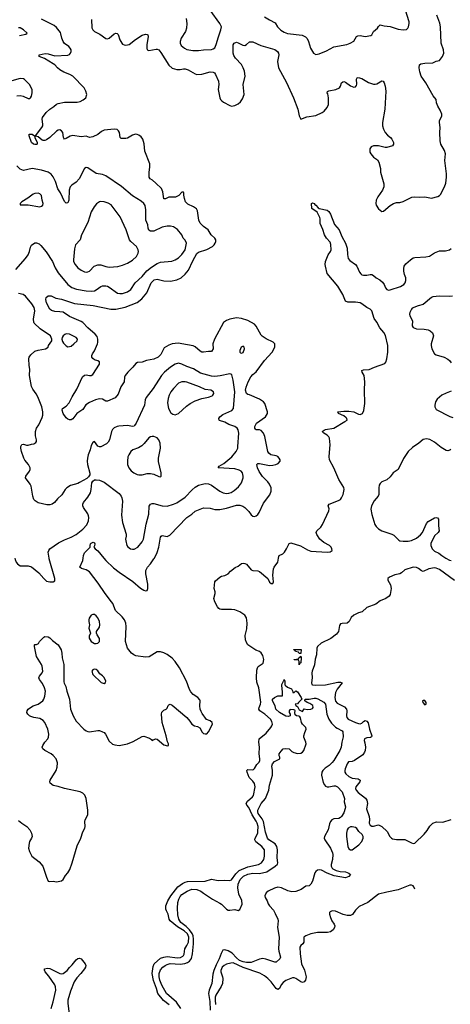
# Model space of a CAD drawing. Header units: inches. Extents: x 1771504 to 1971212, y 471788 to 643615.
# Tile 575 of 587: x 1931485 to 1936700, y 554599 to 566515. Entities that reach past the tile are written whole.
import ezdxf

# ---------------------------------------------------------------- set-up
doc = ezdxf.new("R2010")
doc.units = ezdxf.units.IN
doc.header["$MEASUREMENT"] = 0
doc.layers.add('B9535', color=7, linetype='Continuous')
doc.layers.add('B9536', color=7, linetype='Continuous')

msp = doc.modelspace()

# ---------------------------------------------------------------- linework, layer by layer
at = {"layer": 'B9535', "color": 5}
for points, elevation in [([(1931425, 560000), (1931430, 559982), (1931444, 559950), (1931459, 559930), (1931490, 559907), (1931587, 559907), (1931630, 559894), (1931719, 559819), (1931776, 559750), (1931810, 559721), (1931850, 559711), (1931889, 559711), (1931910, 559722), (1931913, 559750), (1931842, 559990), (1931841, 560000)], 340), ([(1931470, 556824), (1931510, 556790), (1931573, 556750), (1931610, 556710), (1931630, 556670), (1931636, 556630), (1931630, 556610), (1931606, 556570), (1931600, 556550), (1931594, 556490), (1931604, 556450), (1931631, 556390), (1931722, 556322), (1931767, 556270), (1931810, 556138), (1931830, 556091), (1931850, 556086), (1931890, 556091), (1931930, 556081), (1931990, 556095), (1932010, 556111), (1932041, 556159), (1932070, 556191), (1932091, 556229), (1932121, 556310), (1932182, 556518), (1932225, 556610), (1932252, 556688), (1932273, 556730), (1932279, 556750), (1932276, 556810), (1932279, 556830), (1932310, 556890), (1932312, 556950), (1932289, 557090), (1932273, 557130), (1932250, 557155), (1932218, 557170), (1932029, 557210), (1931950, 557236), (1931890, 557248), (1931856, 557276), (1931849, 557290), (1931856, 557310), (1931929, 557430), (1931939, 557470), (1931943, 557523), (1931926, 557570), (1931892, 557610), (1931865, 557630), (1931789, 557670), (1931764, 557690), (1931758, 557710), (1931767, 557730), (1931792, 557770), (1931825, 557810), (1931834, 557830), (1931838, 557870), (1931826, 557930), (1931790, 558010), (1931770, 558032), (1931730, 558056), (1931655, 558070), (1931621, 558081), (1931605, 558090), (1931584, 558110), (1931573, 558130), (1931575, 558150), (1931590, 558170), (1931615, 558190), (1931650, 558212), (1931710, 558233), (1931764, 558270), (1931778, 558290), (1931792, 558330), (1931797, 558390), (1931787, 558430), (1931763, 558483), (1931724, 558530), (1931718, 558550), (1931727, 558570), (1931758, 558610), (1931765, 558630), (1931759, 558690), (1931751, 558711), (1931689, 558810), (1931666, 558930), (1931666, 558950), (1931670, 558954), (1931690, 558954), (1931715, 558965), (1931726, 558990), (1931776, 559044), (1931789, 559051), (1931830, 559046), (1931850, 559033), (1931882, 559002), (1931950, 558948), (1931986, 558890), (1931997, 558850), (1931998, 558790), (1932019, 558710), (1932022, 558502), (1932025, 558485), (1932046, 558446), (1932057, 558390), (1932089, 558290), (1932102, 558170), (1932133, 558090), (1932170, 558024), (1932263, 557930), (1932290, 557909), (1932310, 557899), (1932330, 557897), (1932430, 557913), (1932450, 557912), (1932490, 557898), (1932510, 557887), (1932526, 557870), (1932570, 557785), (1932610, 557748), (1932638, 557738), (1932690, 557733), (1932790, 557750), (1932859, 557781), (1932970, 557841), (1932990, 557843), (1933059, 557819), (1933083, 557803), (1933090, 557791), (1933129, 557811), (1933150, 557806), (1933230, 557741), (1933275, 557725), (1933288, 557732), (1933289, 557750), (1933276, 557776), (1933261, 557850), (1933210, 558010), (1933204, 558110), (1933207, 558133), (1933216, 558144), (1933230, 558158), (1933258, 558170), (1933270, 558182), (1933283, 558217), (1933290, 558225), (1933309, 558231), (1933330, 558219), (1933508, 558068), (1933547, 558027), (1933571, 557991), (1933602, 557970), (1933640, 557960), (1933666, 557946), (1933694, 557894), (1933710, 557878), (1933730, 557871), (1933750, 557871), (1933770, 557898), (1933822, 557990), (1933815, 558010), (1933790, 558029), (1933747, 558047), (1933697, 558117), (1933682, 558142), (1933672, 558172), (1933668, 558210), (1933671, 558270), (1933665, 558285), (1933641, 558310), (1933587, 558347), (1933559, 558379), (1933542, 558410), (1933505, 558510), (1933419, 558670), (1933370, 558746), (1933330, 558787), (1933271, 558831), (1933230, 558854), (1933190, 558866), (1933150, 558865), (1933054, 558806), (1933010, 558798), (1932890, 558818), (1932867, 558827), (1932839, 558850), (1932791, 558910), (1932767, 558990), (1932774, 559170), (1932770, 559210), (1932756, 559250), (1932725, 559290), (1932645, 559365), (1932612, 559450), (1932599, 559470), (1932519, 559570), (1932434, 559694), (1932332, 559832), (1932290, 559857), (1932232, 559872), (1932213, 559890), (1932251, 559969), (1932255, 560000)], 320), ([(1932503, 560000), (1932529, 559969), (1932623, 559883), (1932690, 559830), (1932856, 559716), (1932950, 559633), (1932990, 559611), (1933010, 559604), (1933030, 559606), (1933037, 559630), (1933036, 559684), (1933011, 559810), (1933013, 559850), (1933034, 559890), (1933070, 559930), (1933111, 559989), (1933116, 560000)], 320), ([(1933294, 554594), (1933225, 554645), (1933160, 554730), (1933144, 554790), (1933106, 554886), (1933090, 554970), (1933103, 555057), (1933112, 555088), (1933190, 555156), (1933229, 555171), (1933270, 555178), (1933397, 555163), (1933434, 555166), (1933460, 555180), (1933471, 555189), (1933476, 555204), (1933486, 555270), (1933510, 555310), (1933528, 555352), (1933534, 555410), (1933516, 555450), (1933479, 555490), (1933398, 555538), (1933307, 555610), (1933295, 555630), (1933285, 555690), (1933262, 555730), (1933255, 555750), (1933256, 555790), (1933278, 555850), (1933317, 555910), (1933401, 556019), (1933458, 556062), (1933490, 556078), (1933516, 556084), (1933730, 556090), (1933810, 556113), (1933890, 556097), (1933970, 556102), (1934030, 556098), (1934050, 556107), (1934101, 556179), (1934143, 556217), (1934250, 556261), (1934376, 556290), (1934413, 556310), (1934441, 556350), (1934450, 556390), (1934450, 556470), (1934416, 556510), (1934344, 556564), (1934332, 556590), (1934336, 556610), (1934368, 556670), (1934371, 556689), (1934372, 556750), (1934362, 556790), (1934350, 556816), (1934301, 556890), (1934259, 556979), (1934235, 557010), (1934229, 557030), (1934244, 557056), (1934305, 557110), (1934315, 557125), (1934336, 557230), (1934330, 557272), (1934310, 557301), (1934283, 557323), (1934265, 557345), (1934238, 557410), (1934235, 557430), (1934250, 557440), (1934310, 557438), (1934318, 557442), (1934330, 557451), (1934359, 557501), (1934385, 557530), (1934394, 557550), (1934395, 557570), (1934384, 557630), (1934390, 557710), (1934381, 557770), (1934386, 557810), (1934470, 557882), (1934528, 557950), (1934540, 557970), (1934545, 557990), (1934540, 558020), (1934521, 558050), (1934455, 558110), (1934395, 558150), (1934381, 558170), (1934385, 558190), (1934403, 558230), (1934404, 558256), (1934380, 558430), (1934356, 558496), (1934353, 558550), (1934358, 558642), (1934364, 558670), (1934373, 558687), (1934432, 558728), (1934442, 558770), (1934430, 558820), (1934410, 558853), (1934390, 558867), (1934345, 558885), (1934260, 558940), (1934247, 558950), (1934230, 558977), (1934220, 559010), (1934217, 559063), (1934237, 559143), (1934240, 559210), (1934230, 559277), (1934210, 559310), (1934150, 559348), (1934090, 559373), (1934050, 559377), (1933930, 559376), (1933910, 559381), (1933896, 559390), (1933880, 559410), (1933848, 559470), (1933837, 559510), (1933854, 559570), (1933854, 559590), (1933839, 559630), (1933849, 559710), (1933856, 559724), (1933910, 559770), (1933930, 559780), (1933970, 559790), (1934009, 559810), (1934039, 559841), (1934095, 559885), (1934130, 559901), (1934170, 559935), (1934190, 559939), (1934210, 559935), (1934230, 559925), (1934290, 559856), (1934310, 559848), (1934370, 559846), (1934390, 559836), (1934492, 559752), (1934510, 559708), (1934530, 559693), (1934550, 559691), (1934559, 559710), (1934551, 559791), (1934560, 559870), (1934568, 559890), (1934611, 559950), (1934620, 560000)], 280), ([(1936646, 560000), (1936690, 559974), (1936710, 559969)], 280), ([(1936750, 559726), (1936570, 559859), (1936530, 559877), (1936510, 559881), (1936441, 559870), (1936370, 559837), (1936350, 559843), (1936313, 559873), (1936290, 559886), (1936250, 559888), (1936150, 559857), (1936110, 559821), (1936090, 559810), (1936030, 559796), (1935962, 559770), (1935944, 559750), (1935945, 559730), (1935977, 559677), (1935985, 559630), (1935970, 559558), (1935960, 559540), (1935921, 559510), (1935850, 559481), (1935799, 559441), (1935690, 559401), (1935631, 559349), (1935590, 559337), (1935531, 559309), (1935500, 559280), (1935475, 559230), (1935450, 559210), (1935390, 559207), (1935370, 559202), (1935357, 559183), (1935344, 559110), (1935320, 559080), (1935253, 559027), (1935134, 558970), (1935093, 558930), (1935082, 558910), (1935080, 558830), (1935063, 558777), (1935054, 558706), (1935026, 558630), (1935023, 558610), (1935029, 558550), (1935018, 558490), (1935025, 558470), (1935030, 558467), (1935062, 558462), (1935190, 558466), (1935336, 558496), (1935370, 558497), (1935390, 558490), (1935328, 558412), (1935310, 558374), (1935301, 558310), (1935310, 558269), (1935330, 558245), (1935417, 558197), (1935443, 558170), (1935447, 558150), (1935442, 558090), (1935446, 558070), (1935461, 558050), (1935550, 558008), (1935590, 557997), (1935610, 557995), (1935630, 558001), (1935650, 558022), (1935670, 558034), (1935690, 558027), (1935705, 558005), (1935721, 557930), (1935750, 557850), (1935744, 557836), (1935733, 557827), (1935690, 557822), (1935661, 557810), (1935657, 557790), (1935666, 557765), (1935674, 557710), (1935670, 557670), (1935662, 557650), (1935640, 557620), (1935541, 557550), (1935510, 557538), (1935468, 557532), (1935450, 557509), (1935426, 557450), (1935422, 557430), (1935423, 557410), (1935433, 557390), (1935470, 557354), (1935510, 557337), (1935586, 557326), (1935610, 557310), (1935606, 557290), (1935557, 557230), (1935551, 557210), (1935558, 557190), (1935583, 557163), (1935672, 557092), (1935688, 557068), (1935696, 557030), (1935686, 556966), (1935718, 556870), (1935723, 556837), (1935719, 556790), (1935730, 556765), (1935750, 556756), (1935770, 556755), (1935830, 556771), (1935870, 556750), (1935937, 556690), (1935968, 556628), (1935988, 556608), (1936001, 556601), (1936050, 556595), (1936150, 556594), (1936230, 556554), (1936250, 556547), (1936270, 556550), (1936383, 556657), (1936419, 556701), (1936450, 556753), (1936470, 556776), (1936489, 556790), (1936534, 556806), (1936610, 556802), (1936710, 556835)], 280), ([(1933438, 554550), (1933383, 554623), (1933263, 554730), (1933207, 554830), (1933183, 554890), (1933173, 554930), (1933174, 554970), (1933190, 555018), (1933217, 555050), (1933248, 555070), (1933270, 555081), (1933309, 555091), (1933430, 555085), (1933486, 555094), (1933516, 555104), (1933540, 555120), (1933566, 555154), (1933577, 555210), (1933590, 555330), (1933591, 555389), (1933586, 555426), (1933575, 555455), (1933540, 555500), (1933500, 555540), (1933437, 555590), (1933414, 555630), (1933401, 555681), (1933396, 555764), (1933402, 555830), (1933412, 555870), (1933430, 555902), (1933450, 555926), (1933515, 555970), (1933570, 555991), (1933630, 555988), (1933679, 555970), (1933710, 555944), (1933822, 555870), (1933910, 555822), (1933930, 555809), (1933990, 555750), (1934010, 555740), (1934030, 555737), (1934090, 555745), (1934130, 555735), (1934150, 555748), (1934178, 555810), (1934174, 555854), (1934138, 555930), (1934127, 556007), (1934133, 556053), (1934155, 556110), (1934197, 556150), (1934250, 556175), (1934310, 556186), (1934390, 556183), (1934477, 556203), (1934578, 556270), (1934606, 556294), (1934613, 556310), (1934603, 556370), (1934608, 556470), (1934600, 556510), (1934579, 556539), (1934503, 556590), (1934487, 556610), (1934462, 556682), (1934436, 556810), (1934422, 556842), (1934373, 556910), (1934368, 556930), (1934370, 556950), (1934410, 557030), (1934461, 557090), (1934501, 557190), (1934511, 557250), (1934546, 557370), (1934547, 557427), (1934539, 557479), (1934546, 557510), (1934570, 557539), (1934635, 557570), (1934635, 557590), (1934627, 557607), (1934629, 557629), (1934650, 557661), (1934675, 557690), (1934710, 557696), (1934750, 557690), (1934780, 557660), (1934805, 557645), (1934850, 557634), (1934890, 557639), (1934910, 557651), (1934925, 557670), (1934953, 557750), (1934950, 557770), (1934927, 557830), (1934927, 557850), (1934938, 557890), (1934956, 557930), (1934949, 557950), (1934908, 557990), (1934897, 558010), (1934886, 558066), (1934879, 558079), (1934866, 558086), (1934838, 558090), (1934822, 558102), (1934818, 558130), (1934823, 558150), (1934818, 558158), (1934804, 558164), (1934770, 558167), (1934757, 558163), (1934748, 558152), (1934748, 558132), (1934762, 558110), (1934761, 558090), (1934739, 558081), (1934710, 558086), (1934632, 558130), (1934589, 558170), (1934579, 558210), (1934548, 558270), (1934548, 558290), (1934569, 558311), (1934610, 558332), (1934666, 558334), (1934668, 558390), (1934662, 558410), (1934658, 558470), (1934678, 558510), (1934685, 558515), (1934690, 558531), (1934698, 558510), (1934696, 558470), (1934701, 558461), (1934730, 558435), (1934777, 558417), (1934794, 558386), (1934794, 558374), (1934810, 558372), (1934830, 558391), (1934850, 558381), (1934893, 558310), (1934903, 558290), (1934861, 558250), (1934850, 558234), (1934822, 558230), (1934830, 558214), (1934850, 558202), (1934870, 558161), (1934910, 558141), (1934930, 558174), (1934968, 558168), (1935010, 558169), (1935030, 558179), (1935039, 558190), (1935035, 558215), (1934998, 558238), (1934966, 558250), (1934939, 558270), (1934944, 558290), (1934990, 558293), (1935050, 558304), (1935070, 558303), (1935094, 558294), (1935170, 558255), (1935190, 558231), (1935205, 558110), (1935229, 558050), (1935261, 558001), (1935310, 557953), (1935330, 557939), (1935390, 557910), (1935397, 557897), (1935404, 557836), (1935387, 557773), (1935378, 557710), (1935364, 557670), (1935290, 557551), (1935270, 557527), (1935233, 557490), (1935183, 557457), (1935156, 557430), (1935145, 557410), (1935141, 557370), (1935162, 557282), (1935175, 557255), (1935190, 557240), (1935210, 557232), (1935230, 557231), (1935290, 557244), (1935310, 557244), (1935334, 557230), (1935389, 557170), (1935417, 557090), (1935415, 557050), (1935429, 556990), (1935428, 556970), (1935410, 556918), (1935381, 556870), (1935370, 556860), (1935350, 556848), (1935290, 556843), (1935267, 556833), (1935248, 556812), (1935236, 556784), (1935220, 556710), (1935176, 556630), (1935174, 556610), (1935180, 556590), (1935250, 556490), (1935272, 556432), (1935276, 556410), (1935275, 556350), (1935258, 556290), (1935259, 556270), (1935268, 556248), (1935278, 556238), (1935317, 556217), (1935366, 556206), (1935430, 556202), (1935470, 556188), (1935493, 556170), (1935470, 556144), (1935430, 556130), (1935294, 556154), (1935210, 556185), (1935141, 556221), (1935110, 556225), (1935090, 556221), (1935072, 556208), (1935059, 556190), (1935031, 556089), (1935010, 556052), (1934990, 556034), (1934950, 556027), (1934893, 555990), (1934830, 555965), (1934782, 555962), (1934731, 555971), (1934655, 556010), (1934610, 556016), (1934570, 556006), (1934495, 555970), (1934470, 555950), (1934454, 555910), (1934456, 555890), (1934484, 555850), (1934495, 555815), (1934510, 555790), (1934557, 555737), (1934579, 555699), (1934611, 555630), (1934615, 555610), (1934606, 555530), (1934627, 555410), (1934621, 555270), (1934623, 555243), (1934644, 555170), (1934635, 555150), (1934591, 555109), (1934573, 555107), (1934465, 555145), (1934430, 555152), (1934390, 555147), (1934290, 555104), (1934230, 555103), (1934190, 555112), (1934148, 555130), (1934110, 555162), (1934058, 555218), (1934010, 555247), (1933970, 555260), (1933947, 555253), (1933925, 555215), (1933902, 555150), (1933863, 555077), (1933837, 555010), (1933825, 554965), (1933814, 554850), (1933780, 554770), (1933772, 554730), (1933788, 554632), (1933791, 554530)], 260), ([(1936270, 555994), (1936260, 556020), (1936250, 556033), (1936230, 556042), (1936210, 556042), (1936070, 555984), (1935930, 555958), (1935830, 555930), (1935700, 555830), (1935597, 555783), (1935550, 555738), (1935514, 555686), (1935490, 555672), (1935450, 555673), (1935404, 555684), (1935310, 555726), (1935270, 555730), (1935243, 555717), (1935237, 555710), (1935236, 555690), (1935248, 555650), (1935266, 555610), (1935294, 555570), (1935302, 555550), (1935299, 555530), (1935280, 555500), (1935250, 555478), (1935214, 555466), (1935090, 555467), (1935010, 555450), (1934950, 555429), (1934927, 555410), (1934927, 555350), (1934915, 555330), (1934890, 555310), (1934878, 555290), (1934882, 555210), (1934898, 555090), (1934933, 555013), (1934953, 554933), (1934947, 554893), (1934930, 554870), (1934910, 554863), (1934890, 554869), (1934830, 554912), (1934810, 554919), (1934790, 554920), (1934710, 554886), (1934676, 554864), (1934650, 554836), (1934630, 554789), (1934610, 554779), (1934590, 554791), (1934530, 554870), (1934490, 554910), (1934450, 554944), (1934395, 554975), (1934190, 555044), (1934070, 555099), (1934042, 555098), (1933990, 555083), (1933961, 555070), (1933939, 555050), (1933921, 555010), (1933921, 554990), (1933943, 554930), (1933946, 554910), (1933941, 554850), (1933926, 554814), (1933859, 554710), (1933853, 554687), (1933852, 554648), (1933858, 554598)], 280), ([(1931865, 554550), (1931892, 554630), (1931925, 554770), (1931919, 554810), (1931910, 554833), (1931839, 554939), (1931795, 554990), (1931786, 555014), (1931788, 555030), (1931824, 555036), (1931850, 555033), (1931970, 554970), (1931990, 554968), (1932010, 554973), (1932030, 554983), (1932062, 555010), (1932090, 555045), (1932123, 555077), (1932170, 555137), (1932190, 555153), (1932210, 555157), (1932230, 555148), (1932247, 555130), (1932278, 555090), (1932285, 555070), (1932282, 555050), (1932270, 555030), (1932224, 554970), (1932179, 554921), (1932144, 554870), (1932102, 554758), (1932069, 554650), (1932069, 554611), (1932093, 554410)], 280)]:
    msp.add_lwpolyline(points, dxfattribs=dict(at, elevation=elevation))
for points, elevation in [([(1932370, 559318), (1932350, 559308), (1932327, 559273), (1932321, 559250), (1932321, 559230), (1932331, 559190), (1932323, 559150), (1932342, 559090), (1932325, 559055), (1932326, 559030), (1932350, 558988), (1932390, 558967), (1932410, 558966), (1932430, 558971), (1932453, 558990), (1932450, 559026), (1932422, 559070), (1932415, 559090), (1932415, 559110), (1932450, 559162), (1932458, 559190), (1932452, 559230), (1932430, 559274), (1932410, 559299), (1932390, 559315)], 340), ([(1934870, 558846), (1934862, 558862), (1934827, 558867), (1934822, 558882), (1934807, 558887), (1934807, 558893), (1934893, 558893), (1934890, 558846)], 260), ([(1934870, 558708), (1934868, 558748), (1934862, 558762), (1934850, 558766), (1934810, 558766), (1934808, 558772), (1934862, 558778), (1934866, 558790), (1934882, 558798), (1934890, 558814), (1934894, 558790), (1934891, 558730), (1934878, 558722)], 260), ([(1932386, 558654), (1932370, 558648), (1932361, 558630), (1932372, 558590), (1932474, 558494), (1932510, 558481), (1932525, 558495), (1932529, 558510), (1932510, 558553), (1932490, 558575), (1932457, 558597), (1932430, 558633), (1932410, 558649)], 340), ([(1936370, 558275), (1936365, 558270), (1936367, 558250), (1936390, 558225), (1936406, 558230), (1936408, 558250), (1936390, 558274)], 320), ([(1935510, 556748), (1935490, 556747), (1935464, 556730), (1935450, 556709), (1935441, 556670), (1935442, 556630), (1935460, 556510), (1935470, 556482), (1935490, 556469), (1935510, 556470), (1935593, 556530), (1935630, 556570), (1935644, 556610), (1935643, 556630), (1935633, 556653), (1935594, 556690), (1935567, 556727), (1935550, 556738)], 280)]:
    msp.add_lwpolyline(points, close=True, dxfattribs=dict(at, elevation=elevation))
at = {"layer": 'B9536', "color": 5}
for points, elevation in [([(1933500, 566530), (1933508, 566470), (1933504, 566410), (1933492, 566370), (1933439, 566290), (1933427, 566250), (1933429, 566229), (1933442, 566202), (1933482, 566170), (1933510, 566154), (1933582, 566142), (1933650, 566142), (1933710, 566150), (1933810, 566153), (1933830, 566160), (1933847, 566173), (1933866, 566214), (1933891, 566309), (1933923, 566390), (1933929, 566430), (1933911, 566470), (1933790, 566630)], 340), ([(1934450, 566550), (1934510, 566512), (1934578, 566478), (1934608, 566428), (1934648, 566388), (1934690, 566364), (1934730, 566349), (1934906, 566326), (1934947, 566307), (1934966, 566286), (1934984, 566250), (1935006, 566170), (1935043, 566110), (1935070, 566094), (1935110, 566102), (1935201, 566139), (1935290, 566188), (1935445, 566215), (1935489, 566230), (1935530, 566256), (1935564, 566310), (1935579, 566321), (1935610, 566325), (1935670, 566313), (1935737, 566323), (1935750, 566332), (1935769, 566370), (1935817, 566410), (1935830, 566431), (1935850, 566451), (1935899, 566439), (1935970, 566433), (1936070, 566399), (1936130, 566391), (1936170, 566395), (1936185, 566410), (1936192, 566428), (1936202, 566470), (1936202, 566490), (1936158, 566630)], 340), ([(1933116, 560000), (1933152, 560068), (1933171, 560130), (1933190, 560251), (1933197, 560263), (1933210, 560274), (1933270, 560260), (1933305, 560275), (1933510, 560490), (1933570, 560530), (1933610, 560566), (1933710, 560608), (1933790, 560604), (1933848, 560588), (1933910, 560585), (1933990, 560602), (1934110, 560638), (1934150, 560639), (1934188, 560628), (1934212, 560612), (1934262, 560562), (1934290, 560524), (1934310, 560507), (1934330, 560504), (1934350, 560510), (1934370, 560528), (1934384, 560550), (1934437, 560663), (1934515, 560765), (1934530, 560810), (1934531, 560830), (1934530, 560850), (1934512, 560892), (1934490, 560922), (1934426, 560986), (1934386, 561046), (1934366, 561090), (1934358, 561130), (1934370, 561143), (1934390, 561144), (1934510, 561121), (1934550, 561122), (1934589, 561131), (1934616, 561144), (1934641, 561170), (1934639, 561190), (1934628, 561210), (1934610, 561228), (1934590, 561236), (1934528, 561248), (1934501, 561270), (1934490, 561290), (1934453, 561470), (1934438, 561510), (1934410, 561542), (1934390, 561550), (1934350, 561552), (1934339, 561559), (1934332, 561570), (1934333, 561590), (1934354, 561630), (1934461, 561710), (1934476, 561730), (1934485, 561750), (1934485, 561770), (1934452, 561870), (1934436, 561890), (1934390, 561921), (1934270, 561976), (1934250, 561978), (1934230, 561990), (1934221, 562030), (1934228, 562068), (1934252, 562130), (1934286, 562194), (1934310, 562222), (1934349, 562251), (1934450, 562390), (1934542, 562490), (1934574, 562550), (1934575, 562590), (1934554, 562614), (1934470, 562654), (1934423, 562683), (1934410, 562698), (1934350, 562807), (1934330, 562828), (1934250, 562875), (1934170, 562900), (1934110, 562905), (1934030, 562890), (1933990, 562876), (1933955, 562850), (1933844, 562650), (1933824, 562590), (1933828, 562530), (1933810, 562499), (1933770, 562501), (1933710, 562491), (1933690, 562493), (1933670, 562504), (1933610, 562557), (1933586, 562566), (1933450, 562593), (1933410, 562598), (1933370, 562596), (1933330, 562590), (1933290, 562576), (1933236, 562544), (1933196, 562464), (1933163, 562430), (1933110, 562408), (1933023, 562390), (1932970, 562371), (1932914, 562366), (1932890, 562355), (1932855, 562310), (1932795, 562250), (1932764, 562210), (1932756, 562190), (1932750, 562130), (1932709, 562070), (1932678, 561982), (1932641, 561939), (1932550, 561900), (1932530, 561898), (1932490, 561924), (1932450, 561928), (1932404, 561916), (1932330, 561881), (1932287, 561853), (1932250, 561797), (1932176, 561750), (1932130, 561686), (1932110, 561672), (1932090, 561672), (1932070, 561680), (1932050, 561696), (1932012, 561750), (1931998, 561790), (1932005, 561810), (1932050, 561839), (1932083, 561877), (1932121, 561950), (1932177, 562043), (1932246, 562194), (1932270, 562213), (1932290, 562216), (1932330, 562209), (1932350, 562210), (1932370, 562222), (1932450, 562346), (1932450, 562374), (1932430, 562386), (1932390, 562400), (1932370, 562415), (1932361, 562430), (1932360, 562450), (1932367, 562470), (1932392, 562508), (1932426, 562590), (1932432, 562610), (1932433, 562650), (1932422, 562682), (1932401, 562710), (1932310, 562787), (1932251, 562851), (1932230, 562864), (1932090, 562922), (1932010, 562974), (1931970, 562981), (1931910, 562982), (1931870, 562994), (1931850, 563012), (1931811, 563090), (1931801, 563130), (1931806, 563154), (1931830, 563171), (1931866, 563174), (1931923, 563143), (1931990, 563134), (1932150, 563080), (1932375, 563055), (1932590, 563011), (1932650, 563010), (1932764, 563036), (1932910, 563094), (1932965, 563135), (1933027, 563210), (1933079, 563330), (1933115, 563365), (1933150, 563373), (1933230, 563354), (1933310, 563352), (1933390, 563365), (1933439, 563390), (1933490, 563434), (1933530, 563485), (1933582, 563598), (1933630, 563685), (1933650, 563702), (1933750, 563734), (1933820, 563770), (1933842, 563790), (1933854, 563810), (1933860, 563830), (1933860, 563850), (1933850, 563870), (1933805, 563910), (1933769, 563970), (1933713, 564010), (1933670, 564054), (1933655, 564090), (1933640, 564200), (1933627, 564227), (1933591, 564251), (1933521, 564281), (1933495, 564310), (1933480, 564350), (1933473, 564390), (1933475, 564415), (1933470, 564426), (1933450, 564428), (1933413, 564387), (1933374, 564366), (1933290, 564366), (1933250, 564346), (1933230, 564345), (1933218, 564430), (1933202, 564470), (1933136, 564536), (1933093, 564573), (1933065, 564590), (1933052, 564610), (1933052, 564670), (1933062, 564730), (1933061, 564770), (1933002, 564922), (1932991, 565011), (1932977, 565070), (1932957, 565097), (1932930, 565118), (1932910, 565127), (1932889, 565129), (1932850, 565116), (1932790, 565081), (1932770, 565075), (1932715, 565075), (1932701, 565090), (1932693, 565150), (1932682, 565170), (1932665, 565185), (1932630, 565188), (1932510, 565178), (1932478, 565162), (1932430, 565127), (1932370, 565097), (1932330, 565090), (1932290, 565104), (1932230, 565095), (1932130, 565113), (1932096, 565104), (1932050, 565076), (1932030, 565070), (1932019, 565079), (1932015, 565090), (1932006, 565150), (1931990, 565170), (1931970, 565180), (1931950, 565178), (1931930, 565166), (1931850, 565090), (1931810, 565061), (1931790, 565053), (1931770, 565052), (1931758, 565058), (1931710, 565097), (1931683, 565103), (1931678, 565110), (1931755, 565210), (1931764, 565230), (1931767, 565250), (1931757, 565310), (1931763, 565330), (1931807, 565390), (1931850, 565430), (1931898, 565462), (1931930, 565492), (1931950, 565501), (1932030, 565515), (1932182, 565518), (1932216, 565524), (1932255, 565545), (1932287, 565570), (1932297, 565610), (1932288, 565650), (1932268, 565690), (1932130, 565830), (1932093, 565853), (1932021, 565881), (1931970, 565908), (1931943, 565930), (1931910, 565968), (1931890, 565981), (1931786, 566046), (1931722, 566070), (1931722, 566090), (1931796, 566104), (1931830, 566102), (1931910, 566079), (1932070, 566084), (1932090, 566094), (1932101, 566110), (1932108, 566130), (1932107, 566150), (1932097, 566170), (1932079, 566190), (1932028, 566228), (1932012, 566250), (1931994, 566290), (1931985, 566345), (1931979, 566359), (1931930, 566421), (1931904, 566444), (1931750, 566519)], 320), ([(1932355, 566515), (1932358, 566418), (1932370, 566390), (1932390, 566370), (1932458, 566338), (1932530, 566285), (1932550, 566281), (1932570, 566290), (1932630, 566343), (1932650, 566350), (1932666, 566346), (1932676, 566336), (1932697, 566270), (1932721, 566230), (1932730, 566219), (1932749, 566209), (1932770, 566206), (1932810, 566215), (1932886, 566274), (1932970, 566327), (1933010, 566339), (1933030, 566336), (1933036, 566330), (1933041, 566310), (1933024, 566210), (1933024, 566170), (1933030, 566150), (1933050, 566143), (1933138, 566158), (1933150, 566158), (1933170, 566148), (1933196, 566116), (1933290, 565965), (1933330, 565926), (1933390, 565910), (1933430, 565912), (1933470, 565920), (1933490, 565918), (1933526, 565906), (1933610, 565858), (1933630, 565852), (1933690, 565855), (1933790, 565884), (1933830, 565880), (1933845, 565870), (1933858, 565850), (1933891, 565770), (1933895, 565730), (1933888, 565670), (1933910, 565570), (1933919, 565550), (1933932, 565532), (1933955, 565515), (1934030, 565475), (1934050, 565470), (1934090, 565475), (1934130, 565497), (1934158, 565522), (1934183, 565557), (1934202, 565610), (1934191, 565730), (1934215, 565830), (1934208, 565890), (1934193, 565933), (1934172, 565971), (1934097, 566050), (1934080, 566080), (1934072, 566110), (1934070, 566212), (1934082, 566230), (1934110, 566241), (1934130, 566236), (1934187, 566207), (1934210, 566204), (1934230, 566213), (1934270, 566245), (1934310, 566245), (1934404, 566204), (1934574, 566154), (1934608, 566130), (1934618, 566110), (1934622, 566090), (1934606, 566010), (1934619, 565930), (1934716, 565756), (1934799, 565570), (1934853, 565430), (1934868, 565350), (1934890, 565311), (1934962, 565338), (1935070, 565357), (1935150, 565390), (1935174, 565406), (1935208, 565450), (1935223, 565490), (1935226, 565570), (1935217, 565617), (1935209, 565630), (1935214, 565646), (1935228, 565652), (1935315, 565670), (1935357, 565690), (1935372, 565710), (1935384, 565750), (1935397, 565763), (1935410, 565767), (1935430, 565758), (1935490, 565715), (1935530, 565698), (1935550, 565702), (1935562, 565718), (1935567, 565733), (1935565, 565795), (1935570, 565810), (1935585, 565815), (1935630, 565801), (1935710, 565756), (1935770, 565736), (1935790, 565734), (1935810, 565740), (1935870, 565776), (1935885, 565770), (1935897, 565750), (1935910, 565711), (1935920, 565650), (1935905, 565430), (1935880, 565270), (1935880, 565230), (1935892, 565190), (1935911, 565151), (1935939, 565119), (1935976, 565090), (1935993, 565070), (1936011, 565030), (1936011, 565010), (1935998, 564990), (1935930, 564966), (1935910, 564966), (1935830, 564990), (1935771, 564989), (1935743, 564977), (1935724, 564950), (1935726, 564910), (1935736, 564890), (1935771, 564850), (1935818, 564818), (1935836, 564790), (1935853, 564713), (1935854, 564670), (1935895, 564530), (1935894, 564490), (1935878, 564450), (1935824, 564370), (1935803, 564330), (1935798, 564290), (1935802, 564270), (1935830, 564227), (1935870, 564193), (1935890, 564196), (1935970, 564264), (1936010, 564289), (1936050, 564302), (1936090, 564304), (1936130, 564315), (1936234, 564366), (1936270, 564372), (1936330, 564366), (1936390, 564370), (1936470, 564356), (1936550, 564375), (1936570, 564385), (1936581, 564399), (1936630, 564490), (1936645, 564535), (1936654, 564610), (1936653, 564650), (1936633, 564810), (1936642, 564890), (1936630, 564930), (1936587, 565010), (1936578, 565050), (1936574, 565150), (1936577, 565210), (1936568, 565270), (1936570, 565291), (1936596, 565350), (1936596, 565370), (1936578, 565418), (1936548, 565470), (1936532, 565510), (1936529, 565550), (1936494, 565594), (1936405, 565750), (1936346, 565830), (1936330, 565882), (1936322, 565930), (1936326, 565970), (1936341, 565979), (1936390, 565990), (1936488, 565992), (1936530, 566012), (1936570, 566022), (1936606, 566070), (1936623, 566110), (1936617, 566150), (1936589, 566231), (1936579, 566430), (1936572, 566472), (1936537, 566570)], 320), ([(1931485, 566325), (1931559, 566341), (1931578, 566350), (1931532, 566390), (1931490, 566414), (1931470, 566416)], 340), ([(1931450, 565595), (1931490, 565598), (1931529, 565589), (1931590, 565560), (1931610, 565562), (1931617, 565570), (1931629, 565590), (1931638, 565630), (1931638, 565670), (1931603, 565730), (1931544, 565790), (1931530, 565798), (1931490, 565804), (1931390, 565775)], 340), ([(1931439, 563490), (1931555, 563625), (1931587, 563670), (1931604, 563710), (1931617, 563763), (1931630, 563787), (1931670, 563815), (1931690, 563816), (1931721, 563801), (1931742, 563782), (1931807, 563707), (1931882, 563590), (1931915, 563510), (1931950, 563452), (1932069, 563310), (1932115, 563275), (1932173, 563253), (1932290, 563233), (1932350, 563229), (1932390, 563235), (1932410, 563244), (1932470, 563286), (1932490, 563292), (1932530, 563292), (1932550, 563288), (1932570, 563277), (1932670, 563206), (1932699, 563199), (1932730, 563201), (1932790, 563220), (1932830, 563248), (1932885, 563330), (1932970, 563405), (1933025, 563475), (1933080, 563520), (1933150, 563563), (1933190, 563580), (1933329, 563591), (1933370, 563607), (1933410, 563632), (1933450, 563672), (1933490, 563729), (1933505, 563810), (1933490, 563845), (1933465, 563870), (1933448, 563910), (1933395, 563975), (1933350, 564007), (1933310, 564016), (1933270, 564014), (1933210, 564003), (1933110, 563957), (1933070, 563956), (1933050, 563966), (1933040, 563990), (1933036, 564030), (1933012, 564090), (1933015, 564215), (1933004, 564264), (1932990, 564292), (1932958, 564318), (1932850, 564384), (1932717, 564497), (1932530, 564626), (1932490, 564640), (1932413, 564653), (1932310, 564723), (1932290, 564724), (1932270, 564713), (1932207, 564590), (1932169, 564550), (1932116, 564510), (1932098, 564490), (1932086, 564450), (1932082, 564330), (1932070, 564299), (1932050, 564293), (1932030, 564313), (1931980, 564420), (1931949, 564469), (1931918, 564558), (1931892, 564612), (1931866, 564646), (1931830, 564671), (1931750, 564695), (1931635, 564715), (1931530, 564691), (1931510, 564696), (1931490, 564707), (1931450, 564744)], 340), ([(1934620, 560000), (1934622, 560018), (1934629, 560031), (1934670, 560052), (1934691, 560069), (1934717, 560110), (1934739, 560161), (1934750, 560177), (1934760, 560180), (1934770, 560182), (1934886, 560146), (1934970, 560097), (1935010, 560083), (1935210, 560069), (1935245, 560075), (1935268, 560090), (1935267, 560110), (1935256, 560130), (1935237, 560150), (1935169, 560189), (1935119, 560230), (1935083, 560283), (1935076, 560310), (1935083, 560330), (1935130, 560373), (1935154, 560406), (1935230, 560570), (1935234, 560594), (1935219, 560630), (1935234, 560650), (1935345, 560695), (1935370, 560710), (1935384, 560730), (1935401, 560770), (1935414, 560830), (1935410, 560853), (1935350, 560950), (1935289, 561090), (1935237, 561190), (1935232, 561230), (1935246, 561370), (1935237, 561450), (1935228, 561468), (1935210, 561487), (1935167, 561510), (1935148, 561530), (1935172, 561548), (1935190, 561554), (1935290, 561572), (1935424, 561650), (1935450, 561670), (1935447, 561690), (1935438, 561698), (1935410, 561719), (1935344, 561750), (1935338, 561770), (1935410, 561778), (1935470, 561779), (1935530, 561767), (1935590, 561739), (1935610, 561738), (1935637, 561750), (1935653, 561787), (1935665, 561870), (1935660, 562030), (1935664, 562130), (1935657, 562210), (1935631, 562250), (1935629, 562270), (1935650, 562277), (1935719, 562281), (1935781, 562310), (1935908, 562352), (1935918, 562370), (1935931, 562409), (1935943, 562490), (1935944, 562570), (1935914, 562694), (1935895, 562730), (1935846, 562786), (1935810, 562856), (1935779, 562899), (1935750, 562990), (1935730, 563010), (1935688, 563030), (1935630, 563076), (1935607, 563087), (1935550, 563098), (1935458, 563098), (1935430, 563109), (1935397, 563190), (1935338, 563290), (1935210, 563442), (1935187, 563530), (1935184, 563550), (1935189, 563590), (1935220, 563670), (1935249, 563710), (1935257, 563730), (1935255, 563795), (1935244, 563824), (1935200, 563870), (1935176, 563910), (1935156, 563976), (1935124, 564050), (1935125, 564105), (1935120, 564120), (1935086, 564186), (1935025, 564230), (1935018, 564290), (1935030, 564298), (1935051, 564290), (1935058, 564278), (1935070, 564271), (1935098, 564238), (1935111, 564231), (1935210, 564211), (1935230, 564195), (1935250, 564161), (1935297, 564037), (1935355, 563970), (1935385, 563890), (1935430, 563810), (1935452, 563750), (1935453, 563673), (1935464, 563625), (1935482, 563602), (1935552, 563550), (1935567, 563530), (1935600, 563460), (1935618, 563438), (1935630, 563428), (1935650, 563421), (1935690, 563421), (1935730, 563432), (1935750, 563430), (1935770, 563420), (1935804, 563390), (1935846, 563366), (1935877, 563337), (1935900, 563310), (1935914, 563270), (1935930, 563249), (1935950, 563243), (1935970, 563244), (1936096, 563284), (1936137, 563310), (1936152, 563330), (1936163, 563357), (1936163, 563390), (1936146, 563430), (1936137, 563470), (1936135, 563505), (1936141, 563530), (1936160, 563560), (1936216, 563610), (1936250, 563631), (1936270, 563638), (1936405, 563645), (1936446, 563654), (1936510, 563694), (1936570, 563717), (1936641, 563719), (1936690, 563731), (1936710, 563744)], 280), ([(1931841, 560000), (1931832, 560070), (1931837, 560090), (1931851, 560109), (1931957, 560183), (1932030, 560220), (1932110, 560252), (1932170, 560285), (1932250, 560350), (1932297, 560403), (1932319, 560450), (1932323, 560490), (1932320, 560510), (1932310, 560533), (1932258, 560610), (1932251, 560630), (1932250, 560650), (1932257, 560670), (1932310, 560736), (1932341, 560790), (1932353, 560830), (1932360, 560910), (1932371, 560929), (1932390, 560945), (1932410, 560948), (1932450, 560942), (1932510, 560916), (1932690, 560780), (1932714, 560750), (1932724, 560730), (1932729, 560689), (1932719, 560519), (1932732, 560430), (1932775, 560290), (1932775, 560265), (1932768, 560230), (1932771, 560209), (1932784, 560150), (1932794, 560134), (1932829, 560109), (1932850, 560105), (1932872, 560108), (1932918, 560130), (1932970, 560196), (1932986, 560230), (1933017, 560410), (1933050, 560530), (1933054, 560626), (1933070, 560653), (1933090, 560660), (1933110, 560660), (1933210, 560632), (1933270, 560626), (1933350, 560651), (1933390, 560668), (1933490, 560735), (1933573, 560827), (1933610, 560859), (1933650, 560880), (1933730, 560901), (1933770, 560899), (1933810, 560880), (1933909, 560809), (1933948, 560788), (1933990, 560779), (1934017, 560783), (1934046, 560794), (1934083, 560817), (1934137, 560863), (1934170, 560910), (1934190, 560970), (1934192, 560992), (1934183, 561030), (1934166, 561050), (1934143, 561063), (1934090, 561078), (1933888, 561090), (1933902, 561110), (1933956, 561144), (1934055, 561225), (1934107, 561290), (1934125, 561330), (1934128, 561350), (1934138, 561510), (1934132, 561550), (1934120, 561570), (1934092, 561590), (1934017, 561617), (1933970, 561644), (1933906, 561666), (1933901, 561670), (1933895, 561690), (1933910, 561710), (1933945, 561735), (1934056, 561784), (1934075, 561810), (1934089, 562010), (1934071, 562151), (1934055, 562215), (1934044, 562224), (1934030, 562230), (1933914, 562206), (1933850, 562198), (1933810, 562199), (1933675, 562235), (1933589, 562289), (1933510, 562318), (1933450, 562347), (1933410, 562356), (1933370, 562346), (1933310, 562311), (1933238, 562250), (1933201, 562210), (1933100, 562050), (1933017, 561943), (1933006, 561914), (1932995, 561850), (1932896, 561630), (1932877, 561603), (1932870, 561596), (1932850, 561593), (1932790, 561603), (1932685, 561595), (1932667, 561593), (1932630, 561577), (1932610, 561555), (1932598, 561530), (1932572, 561430), (1932557, 561403), (1932537, 561383), (1932470, 561346), (1932450, 561345), (1932430, 561354), (1932390, 561408), (1932370, 561398), (1932350, 561362), (1932339, 561310), (1932313, 561250), (1932305, 561210), (1932303, 561170), (1932308, 561130), (1932335, 561025), (1932334, 561006), (1932319, 560981), (1932297, 560963), (1932210, 560912), (1932190, 560902), (1932102, 560878), (1932056, 560850), (1932035, 560830), (1931995, 560765), (1931943, 560717), (1931907, 560670), (1931878, 560650), (1931850, 560644), (1931816, 560644), (1931710, 560669), (1931674, 560690), (1931658, 560710), (1931643, 560750), (1931626, 560870), (1931613, 560893), (1931555, 560970), (1931558, 560990), (1931604, 561050), (1931612, 561070), (1931612, 561090), (1931592, 561130), (1931546, 561186), (1931534, 561210), (1931506, 561290), (1931499, 561330), (1931500, 561350), (1931510, 561373), (1931530, 561376), (1931570, 561366), (1931590, 561366), (1931630, 561379), (1931657, 561383), (1931683, 561397), (1931689, 561410), (1931689, 561430), (1931677, 561477), (1931675, 561530), (1931690, 561570), (1931716, 561610), (1931759, 561701), (1931765, 561730), (1931765, 561770), (1931753, 561830), (1931705, 561950), (1931686, 561986), (1931643, 562043), (1931630, 562074), (1931606, 562210), (1931607, 562287), (1931600, 562330), (1931596, 562410), (1931601, 562430), (1931620, 562460), (1931670, 562504), (1931710, 562517), (1931798, 562530), (1931829, 562550), (1931834, 562570), (1931875, 562630), (1931874, 562650), (1931859, 562690), (1931733, 562773), (1931662, 562842), (1931655, 562855), (1931651, 562890), (1931668, 562990), (1931660, 563030), (1931634, 563074), (1931556, 563170), (1931526, 563190), (1931470, 563202)], 340), ([(1936726, 563170), (1936690, 563163), (1936570, 563168), (1936490, 563162), (1936470, 563152), (1936373, 563067), (1936309, 563051), (1936238, 563022), (1936228, 563012), (1936209, 562971), (1936207, 562950), (1936211, 562930), (1936242, 562870), (1936237, 562810), (1936251, 562790), (1936290, 562773), (1936382, 562770), (1936430, 562762), (1936457, 562750), (1936486, 562726), (1936497, 562690), (1936469, 562591), (1936468, 562570), (1936477, 562530), (1936510, 562472), (1936530, 562457), (1936626, 562430), (1936670, 562408), (1936690, 562391), (1936710, 562361)], 280), ([(1936710, 562018), (1936650, 561996), (1936596, 561970), (1936539, 561921), (1936519, 561890), (1936512, 561850), (1936512, 561830), (1936530, 561798), (1936693, 561713), (1936730, 561699)], 280), ([(1936708, 561312), (1936695, 561305), (1936670, 561298), (1936650, 561300), (1936590, 561337), (1936510, 561400), (1936450, 561435), (1936410, 561444), (1936370, 561434), (1936319, 561390), (1936243, 561337), (1936190, 561290), (1936134, 561206), (1936067, 561070), (1936009, 561031), (1935970, 560982), (1935930, 560945), (1935870, 560920), (1935850, 560902), (1935840, 560880), (1935834, 560850), (1935834, 560770), (1935826, 560750), (1935777, 560690), (1935744, 560630), (1935738, 560590), (1935748, 560528), (1935787, 560407), (1935802, 560382), (1935830, 560352), (1935869, 560329), (1935990, 560290), (1936015, 560275), (1936077, 560217), (1936090, 560209), (1936130, 560204), (1936190, 560204), (1936230, 560210), (1936290, 560240), (1936339, 560281), (1936365, 560310), (1936410, 560419), (1936430, 560442), (1936510, 560487), (1936530, 560491), (1936546, 560486), (1936556, 560470), (1936556, 560390), (1936563, 560330), (1936551, 560310), (1936508, 560270), (1936464, 560176), (1936464, 560150), (1936481, 560110), (1936510, 560081), (1936559, 560059), (1936596, 560030), (1936646, 560000)], 280), ([(1932255, 560000), (1932258, 560030), (1932270, 560063), (1932339, 560130), (1932337, 560150), (1932343, 560170), (1932350, 560179), (1932374, 560190), (1932390, 560182), (1932394, 560170), (1932393, 560147), (1932385, 560130), (1932401, 560110), (1932430, 560086), (1932503, 560000)], 320)]:
    msp.add_lwpolyline(points, dxfattribs=dict(at, elevation=elevation))
for points, elevation in [([(1931670, 565004), (1931654, 565010), (1931629, 565030), (1931599, 565110), (1931602, 565130), (1931638, 565130), (1931665, 565110), (1931667, 565087), (1931696, 565030), (1931699, 565010), (1931690, 565004)], 320), ([(1931710, 564415), (1931670, 564412), (1931650, 564404), (1931585, 564355), (1931511, 564310), (1931491, 564290), (1931493, 564273), (1931587, 564273), (1931729, 564251), (1931750, 564256), (1931764, 564270), (1931769, 564290), (1931758, 564330), (1931750, 564388), (1931730, 564407)], 360), ([(1932470, 564313), (1932450, 564310), (1932414, 564286), (1932389, 564251), (1932352, 564188), (1932310, 564059), (1932234, 563910), (1932219, 563850), (1932163, 563790), (1932150, 563742), (1932136, 563610), (1932139, 563590), (1932156, 563550), (1932190, 563510), (1932230, 563482), (1932270, 563464), (1932290, 563460), (1932310, 563462), (1932330, 563472), (1932387, 563533), (1932430, 563548), (1932470, 563547), (1932530, 563526), (1932570, 563518), (1932672, 563528), (1932730, 563543), (1932791, 563569), (1932850, 563604), (1932900, 563650), (1932921, 563690), (1932924, 563710), (1932920, 563730), (1932898, 563770), (1932830, 563830), (1932815, 563850), (1932773, 563973), (1932703, 564130), (1932592, 564272), (1932555, 564295), (1932510, 564310)], 360), ([(1932050, 562713), (1932034, 562706), (1932011, 562690), (1931999, 562670), (1931996, 562650), (1932002, 562622), (1932018, 562598), (1932050, 562566), (1932070, 562557), (1932090, 562558), (1932110, 562565), (1932141, 562590), (1932180, 562630), (1932184, 562650), (1932169, 562670), (1932090, 562707)], 340), ([(1934190, 562564), (1934167, 562550), (1934151, 562510), (1934152, 562490), (1934161, 562481), (1934170, 562478), (1934190, 562485), (1934209, 562530), (1934204, 562550)], 340), ([(1933489, 562131), (1933450, 562130), (1933410, 562114), (1933347, 562053), (1933317, 562010), (1933296, 561970), (1933283, 561930), (1933276, 561876), (1933289, 561809), (1933315, 561755), (1933339, 561739), (1933370, 561731), (1933410, 561748), (1933504, 561836), (1933550, 561869), (1933610, 561903), (1933690, 561932), (1933770, 561947), (1933816, 561964), (1933825, 561970), (1933838, 561990), (1933832, 562010), (1933801, 562030), (1933730, 562040), (1933663, 562070), (1933510, 562126)], 360), ([(1933111, 561471), (1933090, 561471), (1933070, 561466), (1933050, 561453), (1932994, 561386), (1932963, 561357), (1932925, 561335), (1932856, 561310), (1932830, 561290), (1932806, 561250), (1932796, 561224), (1932789, 561170), (1932790, 561130), (1932807, 561090), (1932835, 561055), (1932868, 561030), (1932910, 561010), (1932930, 561006), (1932970, 561007), (1933030, 561021), (1933070, 561024), (1933110, 561016), (1933170, 560985), (1933190, 560982), (1933198, 560990), (1933197, 561030), (1933168, 561168), (1933168, 561210), (1933190, 561330), (1933186, 561390), (1933170, 561429), (1933150, 561455)], 360)]:
    msp.add_lwpolyline(points, close=True, dxfattribs=dict(at, elevation=elevation))

doc.saveas('drawing.dxf')
